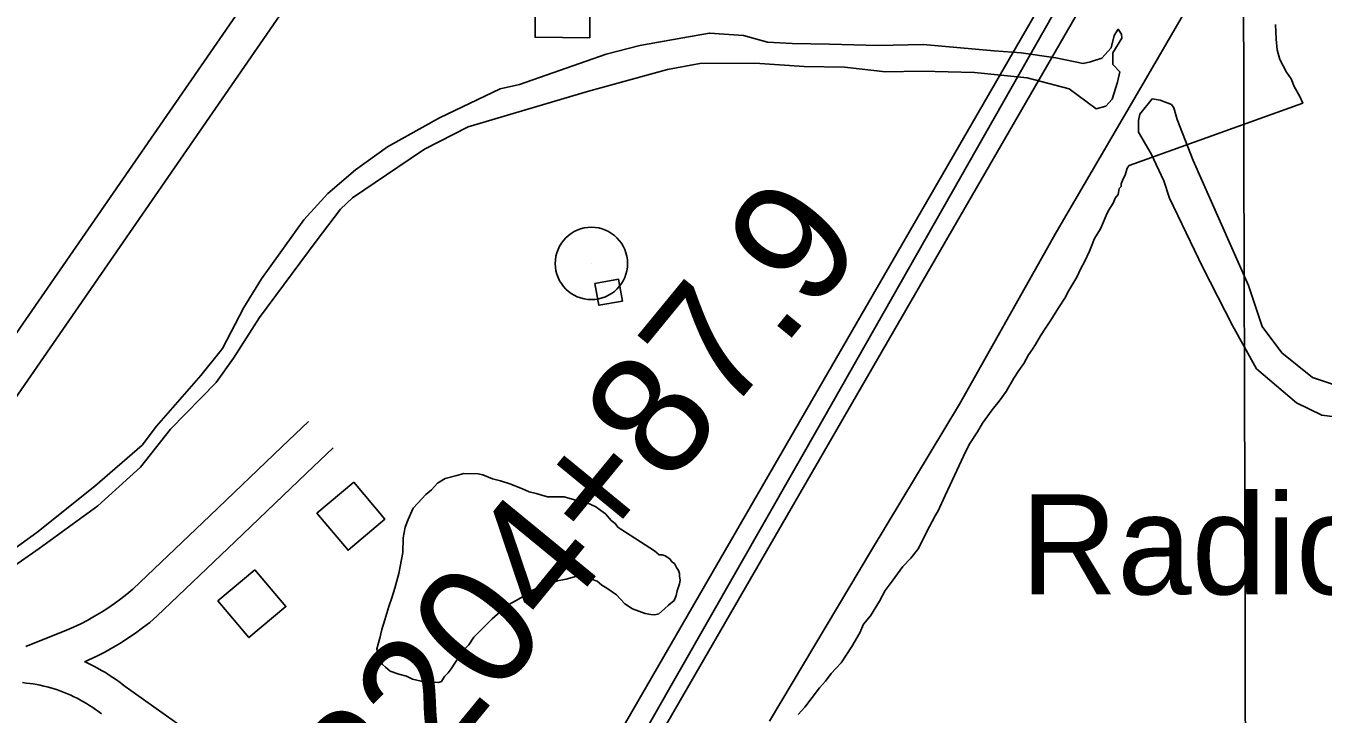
# Model space of a CAD drawing. Extents: x 3355677 to 3393573, y 612928 to 638357.
# Drawn here: x 3374580 to 3375655, y 622742 to 623312 of the extents above; entities that cross this region are included whole.
import ezdxf

# ---------------------------------------------------------------- set-up
doc = ezdxf.new("R2010")
doc.units = 0
for name, color, linetype in [('V-BLDG-OTLN', 7, 'Continuous'), ('V-GRID-MAJR', 7, 'Continuous'), ('V-ROAD-CNTR', 7, 'Continuous'), ('V-SITE-VEGE', 7, 'Continuous'), ('V-SURV-IDEN', 7, 'Continuous'), ('V-TOPO-SHOR', 7, 'Continuous'), ('V-TOPO-TOWR', 7, 'Continuous'), ('V-TOPO-TOWR-IDEN', 7, 'Continuous'), ('V-UTIL-LINE', 7, 'Continuous')]:
    doc.layers.add(name, color=color, linetype=linetype)

msp = doc.modelspace()

# ---------------------------------------------------------------- linework, layer by layer
at = {"layer": 'V-BLDG-OTLN'}
for points in [[(3375047.2, 623302.6), (3375001.8, 623303), (3375002, 623325.5), (3374959.7, 623325.9), (3374959.9, 623354.4), (3374983.3, 623354.2), (3374983.3, 623359.4), (3374995.4, 623359.3), (3374995.4, 623354.9), (3375012.2, 623354.8), (3375012.2, 623358.2), (3375023.5, 623358.1), (3375023.4, 623354.3), (3375047.6, 623354)], [(3375051.4, 623098.9), (3375071, 623102.4), (3375074.2, 623084.3), (3375054.7, 623080.8)], [(3374851.5, 622934.1), (3374820.9, 622908.3), (3374846.7, 622877.7), (3374877.3, 622903.5)], [(3374769.4, 622861.5), (3374738.8, 622835.7), (3374764.6, 622805.2), (3374795.2, 622831)]]:
    msp.add_lwpolyline(points, close=True, dxfattribs=at)
at = {"layer": 'V-GRID-MAJR'}
msp.add_spline([(3375602.4, 618353.4), (3375586.5, 624411.2), (3375570.6, 630472.5), (3375554.8, 636533.7), (3375554.8, 636537.2)], degree=3, dxfattribs=at)
at = {"layer": 'V-ROAD-CNTR'}
for points in [[(3375619.1, 623628.5), (3375580.2, 623546), (3374977.8, 622503.6), (3374884.6, 622569.8)], [(3375554.2, 623561), (3374968.4, 622547.1), (3374660.1, 622766.1)], [(3374307.9, 622637.6), (3374436.4, 622862.2), (3374831.3, 623433.7)], [(3374431.5, 622793.4), (3374461.8, 622846.2), (3374856, 623416.6)], [(3375196.1, 622736), (3375280.8, 622877.8), (3375353.6, 622998.9), (3375434, 623141.6), (3375502.9, 623259.4), (3375570.9, 623376.7)], [(3374579.7, 622797.8), (3374613.3, 622811.3), (3374619.2, 622813.9), (3374625.1, 622816.7), (3374630.9, 622819.7), (3374636.6, 622822.9), (3374642.2, 622826.2), (3374647.7, 622829.7), (3374653, 622833.4), (3374658.3, 622837.3), (3374663.4, 622841.3), (3374668.2, 622845.3), (3374732.3, 622906.5), (3374791.7, 622963.5), (3374813.9, 622984.5)], [(3374628.5, 622785.2), (3374631.7, 622786.7), (3374638.4, 622789.9), (3374645.1, 622793.3), (3374651.6, 622796.9), (3374658, 622800.7), (3374664.2, 622804.7), (3374670.4, 622808.9), (3374676.4, 622813.3), (3374682.3, 622817.9), (3374688.2, 622822.9), (3374753.1, 622884.8), (3374812.3, 622941.7), (3374834.5, 622962.6)], [(3374660.5, 622765.8), (3374657.7, 622768), (3374654.8, 622770.1), (3374651.7, 622772.2), (3374648.7, 622774.2), (3374645.5, 622776.2), (3374642.4, 622778.1), (3374639.1, 622779.9), (3374635.9, 622781.6), (3374632.6, 622783.2), (3374629.2, 622784.8), (3374628.2, 622785.3)], [(3374642.3, 622742), (3374639.8, 622743.9), (3374637.4, 622745.7), (3374635, 622747.4), (3374632.5, 622749), (3374630, 622750.5), (3374627.4, 622752.1), (3374624.8, 622753.5), (3374622.2, 622754.9), (3374619.5, 622756.2), (3374616.9, 622757.5), (3374614.1, 622758.6), (3374611.4, 622759.8), (3374608.6, 622760.8), (3374605.8, 622761.8), (3374603, 622762.7), (3374600.2, 622763.6), (3374597.3, 622764.4), (3374594.5, 622765.1), (3374591.6, 622765.8), (3374588.7, 622766.3), (3374585.7, 622766.8), (3374582.8, 622767.3), (3374579.9, 622767.6), (3374576.9, 622767.9)]]:
    msp.add_lwpolyline(points, dxfattribs=at)
msp.add_arc((3336275.7, 559973.1), 73303.1, 57.67648, 59.166349, dxfattribs=at)
at = {"layer": 'V-SITE-VEGE'}
for points in [[(3375416.7, 623048.3), (3375420.8, 623055.5), (3375424.9, 623061.9), (3375428.9, 623067.5), (3375436.2, 623079.4), (3375441.1, 623086.6), (3375444.4, 623093), (3375450.9, 623104.2), (3375454.2, 623111.3), (3375457.4, 623116.9), (3375461.5, 623125.7), (3375463.2, 623129.7), (3375465.6, 623136.1), (3375470.5, 623144.1), (3375472.2, 623148.1), (3375475.4, 623155.3), (3375477.1, 623159.3), (3375481.1, 623165.6), (3375482.8, 623169.6), (3375485.2, 623172.8), (3375486.1, 623177.6), (3375487.7, 623179.2), (3375487.7, 623181.6), (3375489.3, 623185.6), (3375491, 623188.8), (3375492.6, 623194.4), (3375494.3, 623196.8), (3375638.3, 623248.4), (3375635.9, 623254), (3375631.2, 623262.1), (3375628.8, 623268.5), (3375624.9, 623274.2), (3375619.4, 623284.7), (3375617, 623292.7), (3375616.3, 623301.5), (3375615.6, 623313.6)], [(3375219.8, 622741.4), (3375225.5, 622747.7), (3375237.7, 622763.7), (3375242.5, 622769.2), (3375247.4, 622775.6), (3375255.5, 622784.3), (3375260.4, 622791.5), (3375264.5, 622797.9), (3375271, 622809.1), (3375274.2, 622816.3), (3375279.9, 622823.4), (3375287.3, 622835.4), (3375292.1, 622844.2), (3375297.8, 622852.1), (3375306.8, 622864.1), (3375313.2, 622871.2), (3375319.7, 622879.2), (3375326.3, 622892.8), (3375333.6, 622906.3), (3375336.1, 622910.3), (3375341.8, 622923.1), (3375345.9, 622931.9), (3375351.6, 622943.9), (3375359, 622959.8), (3375362.2, 622966.2), (3375368.7, 622975.8), (3375372.8, 622983), (3375380.9, 622994.1), (3375386.6, 623001.3), (3375392.3, 623009.3), (3375398.8, 623020.4), (3375402.9, 623026.8), (3375406.9, 623032.4), (3375411, 623039.6), (3375414.3, 623044.3), (3375416.7, 623048.3)], [(3375100.8, 622877.2), (3375104.8, 622873.9), (3375107.2, 622873.9), (3375109.6, 622873.1), (3375113.5, 622870.6), (3375115.1, 622868.2), (3375117.5, 622866.6), (3375119.1, 622863.4), (3375120.7, 622861), (3375121.5, 622858.5), (3375121.4, 622856.1), (3375122.2, 622852.9), (3375121.4, 622849.7), (3375119.7, 622844.1), (3375118.9, 622840.1), (3375117.2, 622836.1), (3375112.4, 622832.2), (3375109.2, 622829), (3375104.3, 622825), (3375101.1, 622824.2), (3375097.9, 622824.3), (3375093.1, 622825.1), (3375082.7, 622829.2), (3375076.3, 622833.3), (3375069.2, 622840.6), (3375061.2, 622846.3), (3375057.2, 622848.7), (3375053.2, 622852), (3375048.4, 622853.6), (3375043.6, 622856), (3375036.4, 622856.1), (3375027.6, 622853.8), (3375020.3, 622852.3), (3375013.1, 622849.9), (3375004.3, 622846.8), (3374997.8, 622843.6), (3374993.8, 622840.5), (3374985.7, 622835.7), (3374980.1, 622832.6), (3374975.2, 622828.6), (3374966.3, 622820.7), (3374950.9, 622805.6), (3374946.9, 622799.2), (3374942.8, 622795.2), (3374938.8, 622789.6), (3374932.3, 622779.3), (3374929.8, 622776.1), (3374926.6, 622772.9), (3374924.1, 622768.9), (3374921.7, 622768.1), (3374919.3, 622768.2), (3374914.5, 622767.4), (3374911.3, 622767.4), (3374907.3, 622769.1), (3374900.1, 622770.7), (3374895.3, 622773.2), (3374888.9, 622774.9), (3374881.7, 622777.3), (3374877.7, 622780.6), (3374875.4, 622783), (3374872.2, 622787), (3374871.4, 622791.9), (3374870.7, 622795.9), (3374873.1, 622804.7), (3374874.8, 622811.9), (3374877.3, 622819.9), (3374880.6, 622831.1), (3374883.1, 622838.3), (3374885.6, 622846.3), (3374888.9, 622858.3), (3374892.2, 622875.9), (3374892.4, 622887.9), (3374894, 622896.7), (3374896.5, 622903.1), (3374900.6, 622912.7), (3374904.6, 622916.7), (3374911.1, 622923.8), (3374916, 622927.8), (3374920.8, 622933.4), (3374927.3, 622937.3), (3374936.9, 622939.6), (3374942.6, 622941.2), (3374954.6, 622941.1), (3374958.6, 622940.2), (3374966.6, 622937), (3374973, 622935.3), (3374981, 622932.8), (3374991.4, 622928.7), (3374997, 622926.2), (3375002.6, 622924.6), (3375012.2, 622922.1), (3375025.8, 622922), (3375034.6, 622919.5), (3375040.2, 622918.6), (3375045, 622917), (3375052.2, 622913.7), (3375056.2, 622910.5), (3375060.2, 622908), (3375064.9, 622902.4)], [(3375064.9, 622902.4), (3375068.1, 622899.9), (3375070.5, 622896.7), (3375072.9, 622895.1), (3375100.8, 622877.2)]]:
    msp.add_lwpolyline(points, dxfattribs=at)
at = {"layer": 'V-TOPO-SHOR'}
for points in [[(3374988.8, 623264), (3375060.6, 623289.1), (3375088.7, 623296.1), (3375124.4, 623302.6), (3375146.4, 623306.5), (3375174.5, 623304.4), (3375194.5, 623298.9), (3375215, 623298), (3375246, 623297.3), (3375286.2, 623296.2), (3375323.7, 623297), (3375382.4, 623291.9), (3375404.8, 623290.2), (3375433.5, 623286.1), (3375456.2, 623281.4), (3375462.3, 623282.8), (3375471.8, 623285.8), (3375479.5, 623294.4), (3375481.8, 623304.6), (3375485.3, 623309.7), (3375488, 623305.7), (3375488.3, 623302.3), (3375480.9, 623290.2), (3375480.9, 623280.4), (3375486.5, 623274.3), (3375484.6, 623265.8), (3375480.3, 623251.6), (3375474.9, 623245.9), (3375466.9, 623243.7), (3375444.7, 623260.2), (3375409.9, 623269.3), (3375366, 623273.8), (3375322.4, 623275), (3375292.4, 623274.5), (3375258.4, 623278.2), (3375225, 623278.9), (3375184.1, 623281.6), (3375138.3, 623281.2), (3375111.7, 623276.2), (3375045.2, 623258.2), (3374946.4, 623228.8), (3374910.2, 623210.2), (3374888.1, 623195.2), (3374850.3, 623169.8), (3374840.4, 623160.4), (3374820.4, 623134), (3374773.3, 623070.8), (3374751.7, 623036.9), (3374737.5, 623016.9), (3374699.6, 622978.2), (3374674.7, 622946.6), (3374639.2, 622914.4), (3374590.7, 622879.2), (3374564, 622860.5)], [(3374562.6, 622873.7), (3374588.6, 622892.5), (3374636.7, 622930.7), (3374676, 622964.8), (3374687.9, 622980.6), (3374724.7, 623022.7), (3374742.7, 623044.9), (3374760.4, 623078.9), (3374775.1, 623102.6), (3374810, 623151.6), (3374829.9, 623173.4), (3374852.8, 623193.2), (3374879.5, 623212.3), (3374922.6, 623236.2), (3374972.8, 623260.4), (3374988.8, 623264)], [(3375675.7, 622986.9), (3375654, 622989.6), (3375633.2, 623000), (3375600, 623028.2), (3375580.1, 623064), (3375555.4, 623112.2), (3375527.8, 623169.7), (3375523, 623183.9), (3375512.5, 623206.5), (3375502.1, 623224.4), (3375502.1, 623233.9), (3375503.1, 623239.4), (3375513.4, 623251.9), (3375520, 623250.9), (3375529.4, 623247.2), (3375531.3, 623244.4), (3375534.2, 623234.9), (3375547.5, 623200.9), (3375593.2, 623097.2), (3375604.6, 623063.2), (3375620.8, 623041.5), (3375646.3, 623020.8), (3375680.4, 623009.5)]]:
    msp.add_lwpolyline(points, dxfattribs=at)
at = {"layer": 'V-TOPO-TOWR'}
msp.add_line((3375048.5, 623115.5), (3375048.5, 623115.5), dxfattribs=at)
msp.add_circle((3375048.5, 623115.5), 30, dxfattribs=at)
at = {"layer": 'V-UTIL-LINE'}
msp.add_lwpolyline([(3374919.6, 622533.5), (3374967.8, 622506.3), (3375073.1, 622692.8), (3375240.8, 622986.8), (3375431.8, 623322.9), (3375586.2, 623578.5), (3375654.3, 623696.7)], dxfattribs=at)

# ---------------------------------------------------------------- texts
at = {"layer": 'V-SURV-IDEN'}
msp.add_text('2204+87.9', height=100, rotation=50.6209, dxfattribs=at).set_placement((3374874.2, 622639.2))
at = {"layer": 'V-TOPO-TOWR-IDEN'}
msp.add_text('Radio Tower', height=83, dxfattribs=at).set_placement((3375404.4, 622841.1))

doc.saveas('drawing.dxf')
